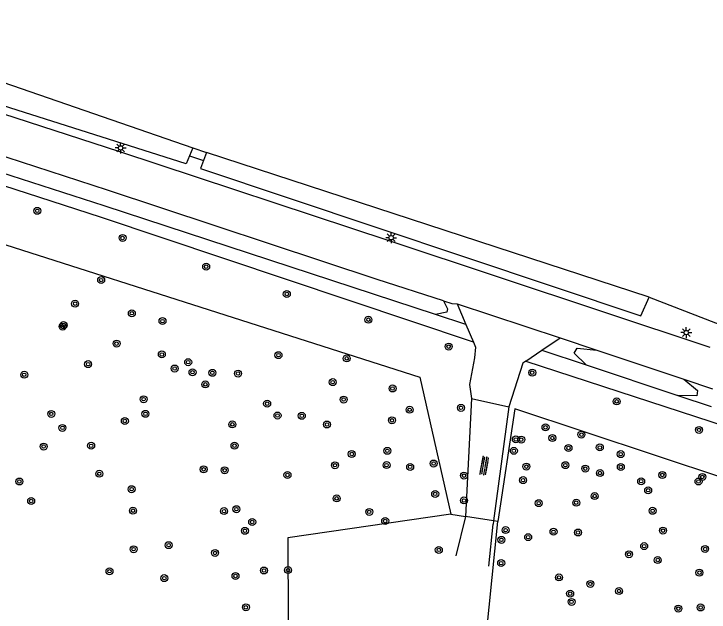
# Model space of a CAD drawing. Extents: x 128999 to 131010, y 395498 to 399007.
# Drawn here: x 130391.8 to 130471.6, y 397820.9 to 397889.6 of the extents above; entities that cross this region are included whole.
import ezdxf

# ---------------------------------------------------------------- set-up
doc = ezdxf.new("R2010")
doc.units = 0
for name, color, linetype in [('gg-afsc-hekwerk', 7, 'Continuous'), ('gg-knt-onverhard', 7, 'Continuous'), ('gg-knt-verharding', 7, 'Continuous'), ('gg-kntw-bovenkant insteek waterloop', 7, 'Continuous'), ('gg-kntw-greppel-droge sloot', 7, 'Continuous'), ('gg-kwrk-duiker nz buis', 7, 'Continuous'), ('gt-grn-groengrens', 7, 'Continuous'), ('gt-symb-boom', 7, 'Continuous'), ('gt-symb-lichtmast', 7, 'Continuous'), ('gt-symb-overige verharding', 7, 'Continuous')]:
    doc.layers.add(name, color=color, linetype=linetype)

# ---------------------------------------------------------------- blocks, each defined once
blk = doc.blocks.new('gt0-BOOM')
at = {"layer": 'gt-symb-boom'}
for radius in [0.4, 0.2]:
    blk.add_circle((0, 0), radius, dxfattribs=at)
blk = doc.blocks.new('gt0-LMAST')
at = {"layer": 'gt-symb-lichtmast'}
for p, q in [((-0.182, 0.173), (-0.447, 0.438)), ((-0.005, 0.246), (-0.005, 0.621)), ((0.172, 0.173), (0.437, 0.438)), ((-0.255, -0.004), (-0.63, -0.004)), ((-0.182, -0.181), (-0.447, -0.446)), ((-0.005, -0.254), (-0.005, -0.629)), ((0.437, -0.446), (0.172, -0.181)), ((0.245, -0.004), (0.62, -0.004))]:
    blk.add_line(p, q, dxfattribs=at)
blk.add_circle((-0.005, -0.004), 0.25, dxfattribs=at)
blk = doc.blocks.new('gt0-OVH')
at = {"layer": 'gt-symb-overige verharding'}
for points in [[(-0.972, 0.298), (-0.967, 0.308), (-0.965, 0.319), (-0.966, 0.33), (-0.971, 0.34), (-0.978, 0.348), (-0.988, 0.353), (-0.999, 0.355), (-1.01, 0.354), (-1.02, 0.349), (-1.028, 0.342), (-1.033, 0.332), (-1.035, 0.321), (-1.034, 0.31), (-1.029, 0.3), (-1.022, 0.292), (-1.012, 0.287), (-1.001, 0.285), (-0.99, 0.286), (-0.98, 0.291)], [(-0.872, 0.106), (-0.867, 0.116), (-0.865, 0.126), (-0.866, 0.137), (-0.871, 0.147), (-0.878, 0.156), (-0.888, 0.161), (-0.899, 0.163), (-0.91, 0.162), (-0.92, 0.157), (-0.928, 0.15), (-0.933, 0.14), (-0.935, 0.129), (-0.934, 0.118), (-0.929, 0.108), (-0.922, 0.1), (-0.912, 0.095), (-0.901, 0.092), (-0.89, 0.094), (-0.88, 0.098)], [(-0.772, 0.298), (-0.767, 0.308), (-0.765, 0.319), (-0.766, 0.33), (-0.771, 0.34), (-0.778, 0.348), (-0.788, 0.353), (-0.799, 0.355), (-0.81, 0.354), (-0.82, 0.349), (-0.828, 0.342), (-0.833, 0.332), (-0.835, 0.321), (-0.834, 0.31), (-0.829, 0.3), (-0.822, 0.292), (-0.812, 0.287), (-0.801, 0.285), (-0.79, 0.286), (-0.78, 0.291)], [(-0.672, 0.106), (-0.667, 0.116), (-0.665, 0.126), (-0.666, 0.137), (-0.671, 0.147), (-0.678, 0.156), (-0.688, 0.161), (-0.699, 0.163), (-0.71, 0.162), (-0.72, 0.157), (-0.728, 0.15), (-0.733, 0.14), (-0.735, 0.129), (-0.734, 0.118), (-0.729, 0.108), (-0.722, 0.1), (-0.712, 0.095), (-0.701, 0.092), (-0.69, 0.094), (-0.68, 0.098)], [(-0.572, 0.298), (-0.567, 0.308), (-0.565, 0.319), (-0.566, 0.33), (-0.571, 0.34), (-0.578, 0.348), (-0.588, 0.353), (-0.599, 0.355), (-0.61, 0.354), (-0.62, 0.349), (-0.628, 0.342), (-0.633, 0.332), (-0.635, 0.321), (-0.634, 0.31), (-0.629, 0.3), (-0.622, 0.292), (-0.612, 0.287), (-0.601, 0.285), (-0.59, 0.286), (-0.58, 0.291)], [(-0.472, 0.106), (-0.467, 0.116), (-0.465, 0.126), (-0.466, 0.137), (-0.471, 0.147), (-0.478, 0.156), (-0.488, 0.161), (-0.499, 0.163), (-0.51, 0.162), (-0.52, 0.157), (-0.528, 0.15), (-0.533, 0.14), (-0.535, 0.129), (-0.534, 0.118), (-0.529, 0.108), (-0.522, 0.1), (-0.512, 0.095), (-0.501, 0.092), (-0.49, 0.094), (-0.48, 0.098)], [(-0.372, 0.298), (-0.367, 0.308), (-0.365, 0.319), (-0.366, 0.33), (-0.371, 0.34), (-0.378, 0.348), (-0.388, 0.353), (-0.399, 0.355), (-0.41, 0.354), (-0.42, 0.349), (-0.428, 0.342), (-0.433, 0.332), (-0.435, 0.321), (-0.434, 0.31), (-0.429, 0.3), (-0.422, 0.292), (-0.412, 0.287), (-0.401, 0.285), (-0.39, 0.286), (-0.38, 0.291)], [(-0.272, 0.106), (-0.267, 0.116), (-0.265, 0.126), (-0.266, 0.137), (-0.271, 0.147), (-0.278, 0.156), (-0.288, 0.161), (-0.299, 0.163), (-0.31, 0.162), (-0.32, 0.157), (-0.328, 0.15), (-0.333, 0.14), (-0.335, 0.129), (-0.334, 0.118), (-0.329, 0.108), (-0.322, 0.1), (-0.312, 0.095), (-0.301, 0.092), (-0.29, 0.094), (-0.28, 0.098)], [(-0.172, 0.298), (-0.167, 0.308), (-0.165, 0.319), (-0.166, 0.33), (-0.171, 0.34), (-0.178, 0.348), (-0.188, 0.353), (-0.199, 0.355), (-0.21, 0.354), (-0.22, 0.349), (-0.228, 0.342), (-0.233, 0.332), (-0.235, 0.321), (-0.234, 0.31), (-0.229, 0.3), (-0.222, 0.292), (-0.212, 0.287), (-0.201, 0.285), (-0.19, 0.286), (-0.18, 0.291)], [(-0.072, 0.106), (-0.067, 0.116), (-0.065, 0.126), (-0.066, 0.137), (-0.071, 0.147), (-0.078, 0.156), (-0.088, 0.161), (-0.099, 0.163), (-0.11, 0.162), (-0.12, 0.157), (-0.128, 0.15), (-0.133, 0.14), (-0.135, 0.129), (-0.134, 0.118), (-0.129, 0.108), (-0.122, 0.1), (-0.112, 0.095), (-0.101, 0.092), (-0.09, 0.094), (-0.08, 0.098)], [(0.028, 0.298), (0.033, 0.308), (0.035, 0.319), (0.034, 0.33), (0.029, 0.34), (0.022, 0.348), (0.012, 0.353), (0.001, 0.355), (-0.01, 0.354), (-0.02, 0.349), (-0.028, 0.342), (-0.033, 0.332), (-0.035, 0.321), (-0.034, 0.31), (-0.029, 0.3), (-0.022, 0.292), (-0.012, 0.287), (-0.001, 0.285), (0.01, 0.286), (0.02, 0.291)], [(0.128, 0.106), (0.133, 0.116), (0.135, 0.126), (0.134, 0.137), (0.129, 0.147), (0.122, 0.156), (0.112, 0.161), (0.101, 0.163), (0.09, 0.162), (0.08, 0.157), (0.072, 0.15), (0.067, 0.14), (0.065, 0.129), (0.066, 0.118), (0.071, 0.108), (0.078, 0.1), (0.088, 0.095), (0.099, 0.092), (0.11, 0.094), (0.12, 0.098)], [(0.228, 0.298), (0.233, 0.308), (0.235, 0.319), (0.234, 0.33), (0.229, 0.34), (0.222, 0.348), (0.212, 0.353), (0.201, 0.355), (0.19, 0.354), (0.18, 0.349), (0.172, 0.342), (0.167, 0.332), (0.165, 0.321), (0.166, 0.31), (0.171, 0.3), (0.178, 0.292), (0.188, 0.287), (0.199, 0.285), (0.21, 0.286), (0.22, 0.291)], [(0.328, 0.106), (0.333, 0.116), (0.335, 0.126), (0.334, 0.137), (0.329, 0.147), (0.322, 0.156), (0.312, 0.161), (0.301, 0.163), (0.29, 0.162), (0.28, 0.157), (0.272, 0.15), (0.267, 0.14), (0.265, 0.129), (0.266, 0.118), (0.271, 0.108), (0.278, 0.1), (0.288, 0.095), (0.299, 0.092), (0.31, 0.094), (0.32, 0.098)], [(0.428, 0.298), (0.433, 0.308), (0.435, 0.319), (0.434, 0.33), (0.429, 0.34), (0.422, 0.348), (0.412, 0.353), (0.401, 0.355), (0.39, 0.354), (0.38, 0.349), (0.372, 0.342), (0.367, 0.332), (0.365, 0.321), (0.366, 0.31), (0.371, 0.3), (0.378, 0.292), (0.388, 0.287), (0.399, 0.285), (0.41, 0.286), (0.42, 0.291)], [(0.528, 0.106), (0.533, 0.116), (0.535, 0.126), (0.534, 0.137), (0.529, 0.147), (0.522, 0.156), (0.512, 0.161), (0.501, 0.163), (0.49, 0.162), (0.48, 0.157), (0.472, 0.15), (0.467, 0.14), (0.465, 0.129), (0.466, 0.118), (0.471, 0.108), (0.478, 0.1), (0.488, 0.095), (0.499, 0.092), (0.51, 0.094), (0.52, 0.098)], [(0.628, 0.298), (0.633, 0.308), (0.635, 0.319), (0.634, 0.33), (0.629, 0.34), (0.622, 0.348), (0.612, 0.353), (0.601, 0.355), (0.59, 0.354), (0.58, 0.349), (0.572, 0.342), (0.567, 0.332), (0.565, 0.321), (0.566, 0.31), (0.571, 0.3), (0.578, 0.292), (0.588, 0.287), (0.599, 0.285), (0.61, 0.286), (0.62, 0.291)], [(0.728, 0.106), (0.733, 0.116), (0.735, 0.126), (0.734, 0.137), (0.729, 0.147), (0.722, 0.156), (0.712, 0.161), (0.701, 0.163), (0.69, 0.162), (0.68, 0.157), (0.672, 0.15), (0.667, 0.14), (0.665, 0.129), (0.666, 0.118), (0.671, 0.108), (0.678, 0.1), (0.688, 0.095), (0.699, 0.092), (0.71, 0.094), (0.72, 0.098)], [(0.828, 0.298), (0.833, 0.308), (0.835, 0.319), (0.834, 0.33), (0.829, 0.34), (0.822, 0.348), (0.812, 0.353), (0.801, 0.355), (0.79, 0.354), (0.78, 0.349), (0.772, 0.342), (0.767, 0.332), (0.765, 0.321), (0.766, 0.31), (0.771, 0.3), (0.778, 0.292), (0.788, 0.287), (0.799, 0.285), (0.81, 0.286), (0.82, 0.291)], [(0.928, 0.106), (0.933, 0.116), (0.935, 0.126), (0.934, 0.137), (0.929, 0.147), (0.922, 0.156), (0.912, 0.161), (0.901, 0.163), (0.89, 0.162), (0.88, 0.157), (0.872, 0.15), (0.867, 0.14), (0.865, 0.129), (0.866, 0.118), (0.871, 0.108), (0.878, 0.1), (0.888, 0.095), (0.899, 0.092), (0.91, 0.094), (0.92, 0.098)], [(1.028, 0.298), (1.033, 0.308), (1.035, 0.319), (1.034, 0.33), (1.029, 0.34), (1.022, 0.348), (1.012, 0.353), (1.001, 0.355), (0.99, 0.354), (0.98, 0.349), (0.972, 0.342), (0.967, 0.332), (0.965, 0.321), (0.966, 0.31), (0.971, 0.3), (0.978, 0.292), (0.988, 0.287), (0.999, 0.285), (1.01, 0.286), (1.02, 0.291)], [(-0.972, -0.142), (-0.967, -0.132), (-0.965, -0.121), (-0.966, -0.11), (-0.971, -0.1), (-0.978, -0.092), (-0.988, -0.087), (-0.999, -0.085), (-1.01, -0.086), (-1.02, -0.091), (-1.028, -0.098), (-1.033, -0.108), (-1.035, -0.119), (-1.034, -0.13), (-1.029, -0.14), (-1.022, -0.148), (-1.012, -0.153), (-1.001, -0.155), (-0.99, -0.154), (-0.98, -0.149)], [(-0.872, -0.334), (-0.867, -0.324), (-0.865, -0.314), (-0.866, -0.303), (-0.871, -0.293), (-0.878, -0.284), (-0.888, -0.279), (-0.899, -0.277), (-0.91, -0.278), (-0.92, -0.283), (-0.928, -0.29), (-0.933, -0.3), (-0.935, -0.311), (-0.934, -0.322), (-0.929, -0.332), (-0.922, -0.34), (-0.912, -0.345), (-0.901, -0.348), (-0.89, -0.346), (-0.88, -0.342)], [(-0.772, -0.142), (-0.767, -0.132), (-0.765, -0.121), (-0.766, -0.11), (-0.771, -0.1), (-0.778, -0.092), (-0.788, -0.087), (-0.799, -0.085), (-0.81, -0.086), (-0.82, -0.091), (-0.828, -0.098), (-0.833, -0.108), (-0.835, -0.119), (-0.834, -0.13), (-0.829, -0.14), (-0.822, -0.148), (-0.812, -0.153), (-0.801, -0.155), (-0.79, -0.154), (-0.78, -0.149)], [(-0.672, -0.334), (-0.667, -0.324), (-0.665, -0.314), (-0.666, -0.303), (-0.671, -0.293), (-0.678, -0.284), (-0.688, -0.279), (-0.699, -0.277), (-0.71, -0.278), (-0.72, -0.283), (-0.728, -0.29), (-0.733, -0.3), (-0.735, -0.311), (-0.734, -0.322), (-0.729, -0.332), (-0.722, -0.34), (-0.712, -0.345), (-0.701, -0.348), (-0.69, -0.346), (-0.68, -0.342)], [(-0.572, -0.142), (-0.567, -0.132), (-0.565, -0.121), (-0.566, -0.11), (-0.571, -0.1), (-0.578, -0.092), (-0.588, -0.087), (-0.599, -0.085), (-0.61, -0.086), (-0.62, -0.091), (-0.628, -0.098), (-0.633, -0.108), (-0.635, -0.119), (-0.634, -0.13), (-0.629, -0.14), (-0.622, -0.148), (-0.612, -0.153), (-0.601, -0.155), (-0.59, -0.154), (-0.58, -0.149)], [(-0.472, -0.334), (-0.467, -0.324), (-0.465, -0.314), (-0.466, -0.303), (-0.471, -0.293), (-0.478, -0.284), (-0.488, -0.279), (-0.499, -0.277), (-0.51, -0.278), (-0.52, -0.283), (-0.528, -0.29), (-0.533, -0.3), (-0.535, -0.311), (-0.534, -0.322), (-0.529, -0.332), (-0.522, -0.34), (-0.512, -0.345), (-0.501, -0.348), (-0.49, -0.346), (-0.48, -0.342)], [(-0.372, -0.142), (-0.367, -0.132), (-0.365, -0.121), (-0.366, -0.11), (-0.371, -0.1), (-0.378, -0.092), (-0.388, -0.087), (-0.399, -0.085), (-0.41, -0.086), (-0.42, -0.091), (-0.428, -0.098), (-0.433, -0.108), (-0.435, -0.119), (-0.434, -0.13), (-0.429, -0.14), (-0.422, -0.148), (-0.412, -0.153), (-0.401, -0.155), (-0.39, -0.154), (-0.38, -0.149)], [(-0.272, -0.334), (-0.267, -0.324), (-0.265, -0.314), (-0.266, -0.303), (-0.271, -0.293), (-0.278, -0.284), (-0.288, -0.279), (-0.299, -0.277), (-0.31, -0.278), (-0.32, -0.283), (-0.328, -0.29), (-0.333, -0.3), (-0.335, -0.311), (-0.334, -0.322), (-0.329, -0.332), (-0.322, -0.34), (-0.312, -0.345), (-0.301, -0.348), (-0.29, -0.346), (-0.28, -0.342)], [(-0.172, -0.142), (-0.167, -0.132), (-0.165, -0.121), (-0.166, -0.11), (-0.171, -0.1), (-0.178, -0.092), (-0.188, -0.087), (-0.199, -0.085), (-0.21, -0.086), (-0.22, -0.091), (-0.228, -0.098), (-0.233, -0.108), (-0.235, -0.119), (-0.234, -0.13), (-0.229, -0.14), (-0.222, -0.148), (-0.212, -0.153), (-0.201, -0.155), (-0.19, -0.154), (-0.18, -0.149)], [(-0.072, -0.334), (-0.067, -0.324), (-0.065, -0.314), (-0.066, -0.303), (-0.071, -0.293), (-0.078, -0.284), (-0.088, -0.279), (-0.099, -0.277), (-0.11, -0.278), (-0.12, -0.283), (-0.128, -0.29), (-0.133, -0.3), (-0.135, -0.311), (-0.134, -0.322), (-0.129, -0.332), (-0.122, -0.34), (-0.112, -0.345), (-0.101, -0.348), (-0.09, -0.346), (-0.08, -0.342)], [(0.028, -0.142), (0.033, -0.132), (0.035, -0.121), (0.034, -0.11), (0.029, -0.1), (0.022, -0.092), (0.012, -0.087), (0.001, -0.085), (-0.01, -0.086), (-0.02, -0.091), (-0.028, -0.098), (-0.033, -0.108), (-0.035, -0.119), (-0.034, -0.13), (-0.029, -0.14), (-0.022, -0.148), (-0.012, -0.153), (-0.001, -0.155), (0.01, -0.154), (0.02, -0.149)], [(0.128, -0.334), (0.133, -0.324), (0.135, -0.314), (0.134, -0.303), (0.129, -0.293), (0.122, -0.284), (0.112, -0.279), (0.101, -0.277), (0.09, -0.278), (0.08, -0.283), (0.072, -0.29), (0.067, -0.3), (0.065, -0.311), (0.066, -0.322), (0.071, -0.332), (0.078, -0.34), (0.088, -0.345), (0.099, -0.348), (0.11, -0.346), (0.12, -0.342)], [(0.228, -0.142), (0.233, -0.132), (0.235, -0.121), (0.234, -0.11), (0.229, -0.1), (0.222, -0.092), (0.212, -0.087), (0.201, -0.085), (0.19, -0.086), (0.18, -0.091), (0.172, -0.098), (0.167, -0.108), (0.165, -0.119), (0.166, -0.13), (0.171, -0.14), (0.178, -0.148), (0.188, -0.153), (0.199, -0.155), (0.21, -0.154), (0.22, -0.149)], [(0.328, -0.334), (0.333, -0.324), (0.335, -0.314), (0.334, -0.303), (0.329, -0.293), (0.322, -0.284), (0.312, -0.279), (0.301, -0.277), (0.29, -0.278), (0.28, -0.283), (0.272, -0.29), (0.267, -0.3), (0.265, -0.311), (0.266, -0.322), (0.271, -0.332), (0.278, -0.34), (0.288, -0.345), (0.299, -0.348), (0.31, -0.346), (0.32, -0.342)], [(0.428, -0.142), (0.433, -0.132), (0.435, -0.121), (0.434, -0.11), (0.429, -0.1), (0.422, -0.092), (0.412, -0.087), (0.401, -0.085), (0.39, -0.086), (0.38, -0.091), (0.372, -0.098), (0.367, -0.108), (0.365, -0.119), (0.366, -0.13), (0.371, -0.14), (0.378, -0.148), (0.388, -0.153), (0.399, -0.155), (0.41, -0.154), (0.42, -0.149)], [(0.528, -0.334), (0.533, -0.324), (0.535, -0.314), (0.534, -0.303), (0.529, -0.293), (0.522, -0.284), (0.512, -0.279), (0.501, -0.277), (0.49, -0.278), (0.48, -0.283), (0.472, -0.29), (0.467, -0.3), (0.465, -0.311), (0.466, -0.322), (0.471, -0.332), (0.478, -0.34), (0.488, -0.345), (0.499, -0.348), (0.51, -0.346), (0.52, -0.342)], [(0.628, -0.142), (0.633, -0.132), (0.635, -0.121), (0.634, -0.11), (0.629, -0.1), (0.622, -0.092), (0.612, -0.087), (0.601, -0.085), (0.59, -0.086), (0.58, -0.091), (0.572, -0.098), (0.567, -0.108), (0.565, -0.119), (0.566, -0.13), (0.571, -0.14), (0.578, -0.148), (0.588, -0.153), (0.599, -0.155), (0.61, -0.154), (0.62, -0.149)], [(0.728, -0.334), (0.733, -0.324), (0.735, -0.314), (0.734, -0.303), (0.729, -0.293), (0.722, -0.284), (0.712, -0.279), (0.701, -0.277), (0.69, -0.278), (0.68, -0.283), (0.672, -0.29), (0.667, -0.3), (0.665, -0.311), (0.666, -0.322), (0.671, -0.332), (0.678, -0.34), (0.688, -0.345), (0.699, -0.348), (0.71, -0.346), (0.72, -0.342)], [(0.828, -0.142), (0.833, -0.132), (0.835, -0.121), (0.834, -0.11), (0.829, -0.1), (0.822, -0.092), (0.812, -0.087), (0.801, -0.085), (0.79, -0.086), (0.78, -0.091), (0.772, -0.098), (0.767, -0.108), (0.765, -0.119), (0.766, -0.13), (0.771, -0.14), (0.778, -0.148), (0.788, -0.153), (0.799, -0.155), (0.81, -0.154), (0.82, -0.149)], [(0.928, -0.334), (0.933, -0.324), (0.935, -0.314), (0.934, -0.303), (0.929, -0.293), (0.922, -0.284), (0.912, -0.279), (0.901, -0.277), (0.89, -0.278), (0.88, -0.283), (0.872, -0.29), (0.867, -0.3), (0.865, -0.311), (0.866, -0.322), (0.871, -0.332), (0.878, -0.34), (0.888, -0.345), (0.899, -0.348), (0.91, -0.346), (0.92, -0.342)], [(1.028, -0.142), (1.033, -0.132), (1.035, -0.121), (1.034, -0.11), (1.029, -0.1), (1.022, -0.092), (1.012, -0.087), (1.001, -0.085), (0.99, -0.086), (0.98, -0.091), (0.972, -0.098), (0.967, -0.108), (0.965, -0.119), (0.966, -0.13), (0.971, -0.14), (0.978, -0.148), (0.988, -0.153), (0.999, -0.155), (1.01, -0.154), (1.02, -0.149)]]:
    blk.add_lwpolyline(points, close=True, dxfattribs=at)

msp = doc.modelspace()

# ---------------------------------------------------------------- linework, layer by layer
at = {"layer": 'gg-afsc-hekwerk'}
for p, q in [((130449.329, 397844.215), (130447.372, 397831.264)), ((130531.861, 397816.728), (130449.329, 397844.215)), ((130441.966, 397832.12), (130443.649, 397831.854)), ((130446.879, 397831.342), (130443.649, 397831.854)), ((130447.372, 397831.264), (130446.879, 397831.342))]:
    msp.add_line(p, q, dxfattribs=at)
msp.add_lwpolyline([(130368.4, 397870.228), (130438.413, 397847.863), (130441.966, 397832.12)], dxfattribs=at)
at = {"layer": 'gg-knt-onverhard'}
for p, q in [((130444.329, 397845.392), (130443.649, 397831.854)), ((130448.645, 397844.439), (130446.879, 397831.342)), ((130443.649, 397831.854), (130442.527, 397827.317)), ((130446.879, 397831.342), (130446.83, 397830.976)), ((130446.347, 397826.134), (130446.83, 397830.976))]:
    msp.add_line(p, q, dxfattribs=at)
at = {"layer": 'gg-knt-verharding'}
for p, q in [((130442.69, 397856.253), (130454.528, 397852.374)), ((130442.69, 397856.253), (130443.691, 397853.896)), ((130443.691, 397853.896), (130440.206, 397855.039)), ((130443.691, 397853.896), (130444.556, 397851.862)), ((130452.439, 397850.955), (130454.528, 397852.374)), ((130454.528, 397852.374), (130458.763, 397850.953)), ((130450.57, 397849.686), (130452.439, 397850.955)), ((130452.439, 397850.955), (130457.526, 397849.256)), ((130458.763, 397850.953), (130468.754, 397847.602)), ((130450.57, 397849.686), (130450.23, 397849.455)), ((130450.23, 397849.455), (130448.645, 397844.439)), ((130457.526, 397849.256), (130468.051, 397845.74)), ((130468.754, 397847.602), (130472.017, 397846.508)), ((130468.051, 397845.74), (130471.888, 397844.459)), ((130444.329, 397845.392), (130448.645, 397844.439))]:
    msp.add_line(p, q, dxfattribs=at)
for points in [[(130471.786, 397851.27), (130435.004, 397863.476), (130403.924, 397873.744), (130373.929, 397883.446)], [(130441.13, 397856.624), (130433.489, 397859.077), (130402.5, 397869.346), (130376.14, 397877.916)], [(130440.206, 397855.039), (130402.147, 397867.516), (130378.342, 397875.196)], [(130444.556, 397851.862), (130401.702, 397866.219), (130377.925, 397873.908)], [(130441.13, 397856.624), (130442.103, 397856.312), (130442.69, 397856.253)], [(130444.556, 397851.862), (130444.79, 397851.311), (130444.702, 397850.081)], [(130444.702, 397850.081), (130444.109, 397846.996), (130444.329, 397845.392)], [(130450.57, 397849.686), (130502.008, 397832.919), (130538.47, 397820.93)]]:
    msp.add_lwpolyline(points, dxfattribs=at)
at = {"layer": 'gg-kntw-bovenkant insteek waterloop'}
msp.add_line((130464.757, 397857.024), (130413.907, 397873.665), dxfattribs=at)
for points in [[(130412.337, 397874.208), (130411.565, 397872.366), (130378.363, 397882.899), (130371.77, 397885.068), (130361.711, 397887.336), (130362.396, 397889.578)], [(130362.396, 397889.578), (130367.905, 397889.279), (130373.825, 397887.47), (130412.337, 397874.208)], [(130413.907, 397873.665), (130413.211, 397871.821), (130463.817, 397854.901), (130464.757, 397857.024)]]:
    msp.add_lwpolyline(points, dxfattribs=at)
at = {"layer": 'gg-kntw-greppel-droge sloot'}
for points in [[(130441.13, 397856.624), (130441.596, 397855.685), (130441.495, 397855.325), (130440.206, 397855.039)], [(130457.526, 397849.256), (130456.157, 397850.613), (130456.48, 397851.197), (130458.763, 397850.953)], [(130468.754, 397847.602), (130470.329, 397846.313), (130470.249, 397845.705), (130468.051, 397845.74)]]:
    msp.add_lwpolyline(points, dxfattribs=at)
at = {"layer": 'gg-kwrk-duiker nz buis'}
msp.add_line((130411.951, 397873.287), (130413.559, 397872.743), dxfattribs=at)
at = {"layer": 'gt-grn-groengrens'}
for p, q in [((130412.337, 397874.208), (130413.907, 397873.665)), ((130464.757, 397857.024), (130475.6, 397852.823))]:
    msp.add_line(p, q, dxfattribs=at)
for points in [[(130441.966, 397832.12), (130423.253, 397829.393), (130423.336, 397800.784), (130436.176, 397800.284), (130440.345, 397798.949), (130441.715, 397797.401), (130443.466, 397782.304), (130443.753, 397769.43), (130446.671, 397756.885), (130450.17, 397748.711), (130419.669, 397757.795), (130412.427, 397734.298), (130436.824, 397726.616), (130433.827, 397721.503)], [(130536.851, 397815.003), (130537.076, 397805.119), (130533.963, 397798.246), (130519.991, 397796.624), (130504.244, 397801.026), (130491.094, 397810.342), (130474.37, 397818.787), (130465.184, 397818.247), (130469.256, 397796.139), (130464.663, 397780.733), (130455.149, 397781.462), (130448.819, 397800.15), (130445.72, 397814.976), (130447.372, 397831.264)]]:
    msp.add_lwpolyline(points, dxfattribs=at)

# ---------------------------------------------------------------- block references
at = {"layer": 'gt-symb-boom'}
for p in [(130394.447, 397866.954), (130404.248, 397863.841), (130413.857, 397860.543), (130401.792, 397858.998), (130423.121, 397857.397), (130398.799, 397856.286), (130405.317, 397855.189), (130408.837, 397854.285), (130432.5, 397854.449), (130397.366, 397853.654), (130397.479, 397853.823), (130403.559, 397851.698), (130441.726, 397851.354), (130408.762, 397850.458), (130422.163, 397850.376), (130430.009, 397850.007), (130400.291, 397849.343), (130411.792, 397849.567), (130410.237, 397848.839), (130412.289, 397848.413), (130414.568, 397848.343), (130451.321, 397848.366), (130392.95, 397848.123), (130417.517, 397848.261), (130413.759, 397847.02), (130428.399, 397847.275), (130435.272, 397846.549), (130406.672, 397845.313), (130429.648, 397845.276), (130420.862, 397844.804), (130461.023, 397845.064), (130396.054, 397843.624), (130406.879, 397843.633), (130437.234, 397844.102), (130443.137, 397844.32), (130404.515, 397842.805), (130422.055, 397843.439), (130424.844, 397843.404), (130435.198, 397842.892), (130397.342, 397842.021), (130416.855, 397842.424), (130427.734, 397842.41), (130452.849, 397842.087), (130456.977, 397841.245), (130470.489, 397841.786), (130449.436, 397840.693), (130450.056, 397840.671), (130453.642, 397840.856), (130395.177, 397839.875), (130400.639, 397839.964), (130417.116, 397839.982), (130455.487, 397839.701), (130459.086, 397839.774), (130430.587, 397839.022), (130434.671, 397839.385), (130449.211, 397839.382), (130461.493, 397839.005), (130413.562, 397837.26), (130415.976, 397837.148), (130428.655, 397837.727), (130434.582, 397837.744), (130437.297, 397837.54), (130439.991, 397837.925), (130450.655, 397837.573), (130455.132, 397837.739), (130457.413, 397837.343), (130461.504, 397837.52), (130401.57, 397836.75), (130423.199, 397836.606), (130443.476, 397836.538), (130459.114, 397836.832), (130466.273, 397836.61), (130470.874, 397836.381), (130392.393, 397835.859), (130450.266, 397836.017), (130463.84, 397835.893), (130470.43, 397835.86), (130405.292, 397834.978), (130464.645, 397834.855), (130440.172, 397834.435), (130458.495, 397834.189), (130393.75, 397833.625), (130428.855, 397833.92), (130443.478, 397833.684), (130452.071, 397833.37), (130456.377, 397833.424), (130405.446, 397832.503), (130415.91, 397832.459), (130417.333, 397832.68), (130432.592, 397832.367), (130465.158, 397832.495), (130419.144, 397831.209), (130434.427, 397831.33), (130418.309, 397830.195), (130448.264, 397830.277), (130453.769, 397830.084), (130456.586, 397830.003), (130466.343, 397830.219), (130450.854, 397829.464), (130409.549, 397828.549), (130447.781, 397829.157), (130464.184, 397828.436), (130405.516, 397828.082), (130414.88, 397827.651), (130440.586, 397828.001), (130471.186, 397828.111), (130462.44, 397827.503), (130465.749, 397826.838), (130447.757, 397826.486), (130402.747, 397825.551), (130420.496, 397825.638), (130423.262, 397825.681), (130470.536, 397825.386), (130409.046, 397824.759), (130417.226, 397824.997), (130454.396, 397824.841), (130458.005, 397824.095), (130455.677, 397822.983), (130461.301, 397823.279), (130455.839, 397822.03), (130418.42, 397821.413), (130468.102, 397821.259), (130470.67, 397821.39)]:
    msp.add_blockref('gt0-BOOM', p, dxfattribs=at)
at = {"layer": 'gt-symb-lichtmast'}
for p in [(130404.035, 397874.179), (130435.119, 397863.874), (130469.028, 397852.969)]:
    msp.add_blockref('gt0-LMAST', p, dxfattribs=at)
at = {"layer": 'gt-symb-overige verharding', "rotation": 79.69002960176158}
msp.add_blockref('gt0-OVH', (130445.81, 397837.666), dxfattribs=at)

doc.saveas('drawing.dxf')
